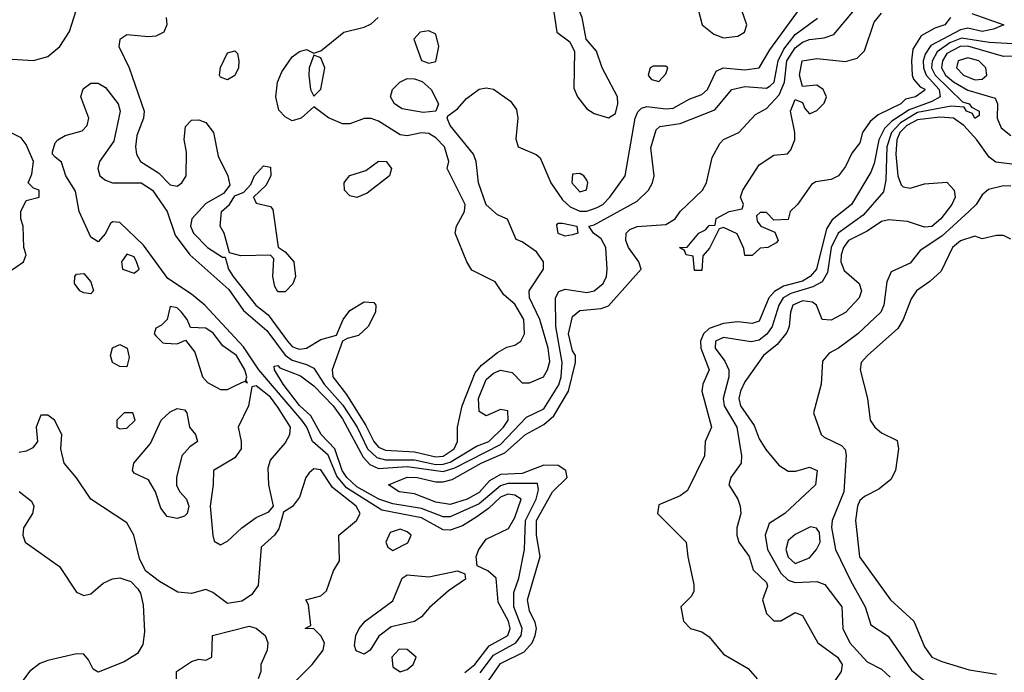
# Model space of a CAD drawing. Header units: inches. Extents: x 2380053 to 2584298, y 380219 to 546618.
# Tile 729 of 788: x 2556352 to 2559092, y 463928 to 465744. Entities that reach past the tile are written whole.
import ezdxf

# ---------------------------------------------------------------- set-up
doc = ezdxf.new("R2010")
doc.units = ezdxf.units.IN
doc.header["$MEASUREMENT"] = 0
doc.layers.add('C5456', color=7, linetype='Continuous')

msp = doc.modelspace()

# ---------------------------------------------------------------- linework, layer by layer
at = {"layer": 'C5456', "color": 2}
for points, elevation in [([(2557890, 465795.3), (2557844.7, 465795.3), (2557834, 465790), (2557846, 465710), (2557882.8, 465682.8), (2557896, 465656), (2557893.7, 465553.7), (2557904, 465530), (2557930, 465496), (2557950, 465482.8), (2557990, 465470.8), (2558010, 465482.8), (2558016.2, 465510), (2558015.1, 465530), (2557972.3, 465610), (2557956.5, 465656.5), (2557928, 465690), (2557917.2, 465750), (2557909, 465770)], 30), ([(2557490, 465713.6), (2557466, 465710), (2557448.2, 465690), (2557470, 465630.8), (2557490, 465623.1), (2557510, 465628), (2557518, 465670), (2557510, 465704)], 30), ([(2556930, 465577.2), (2556910, 465584), (2556907.3, 465590), (2556910, 465611.3), (2556930, 465652), (2556950, 465658), (2556958, 465650), (2556961, 465630), (2556960.7, 465610), (2556950, 465589.2)], 30), ([(2557170, 465646), (2557157.3, 465610), (2557156.3, 465590), (2557160.7, 465550), (2557170, 465531.3), (2557190, 465551.3), (2557200.9, 465610), (2557190, 465638)], 30), ([(2558990, 465638), (2558963.1, 465630), (2558958.7, 465610), (2558978, 465590), (2559010, 465576.5), (2559030, 465578.4), (2559042.9, 465590), (2559040.7, 465610), (2559020.9, 465630)], 30), ([(2558150, 465615.3), (2558114.6, 465614.6), (2558106, 465610), (2558101, 465590), (2558104.5, 465584.5), (2558110, 465578), (2558130, 465572), (2558150, 465594), (2558155.3, 465610)], 30), ([(2557474.1, 465485.9), (2557416.2, 465496.2), (2557395.1, 465510), (2557383.7, 465530), (2557389.4, 465550), (2557409.6, 465570.4), (2557430, 465580.3), (2557450, 465579.6), (2557471.9, 465571.9), (2557496.4, 465550), (2557517.3, 465510), (2557510, 465489.4)], 26), ([(2557290, 465249.6), (2557270, 465253.6), (2557255.1, 465270), (2557254.7, 465290), (2557260.8, 465299.2), (2557270, 465310.3), (2557315.3, 465324.7), (2557350, 465350.5), (2557371.3, 465350), (2557386, 465330), (2557381, 465310), (2557318.8, 465261.1)], 30), ([(2557070, 464986.6), (2557061.4, 465001.4), (2557056.3, 465030), (2557058.6, 465078.6), (2557050, 465088.7), (2556967.3, 465087.3), (2556935.3, 465095.3), (2556920.9, 465150), (2556909.4, 465170), (2556913.2, 465210), (2556935.3, 465230), (2556950, 465254), (2556975.3, 465264.7), (2556994.6, 465285.4), (2557005.2, 465310), (2557030, 465338), (2557050, 465334), (2557050.8, 465310), (2557036.8, 465283.2), (2557002, 465250), (2557010, 465234), (2557050, 465224.7), (2557056.3, 465216.3), (2557071.3, 465111.3), (2557090, 465098), (2557114.4, 465070), (2557119.5, 465030), (2557111.3, 465008.7), (2557090, 464987.3)], 30), ([(2557910, 465316), (2557890, 465314), (2557888.2, 465290), (2557910, 465265.5), (2557928.8, 465271.1), (2557932.7, 465290), (2557930, 465298), (2557922, 465310)], 30), ([(2557870, 465142), (2557850, 465149.3), (2557846.6, 465173.4), (2557850, 465178), (2557862, 465178), (2557902, 465170), (2557904.7, 465150), (2557890, 465145.1)], 22), ([(2556650, 465092), (2556634.8, 465070), (2556638, 465050), (2556670, 465038.8), (2556684, 465050), (2556677, 465070), (2556670, 465084)], 30), ([(2556550, 464981.2), (2556530, 464983.7), (2556519, 464990), (2556504, 465010), (2556505.2, 465030), (2556510, 465036), (2556530, 465038), (2556550, 465014.8), (2556557.3, 464990)], 26), ([(2556770, 464946), (2556762, 464910), (2556746, 464894), (2556730, 464886), (2556726, 464870), (2556730, 464864.7), (2556750, 464844.7), (2556756.4, 464843.6), (2556790, 464842), (2556812.7, 464852.7), (2556839.3, 464819.3), (2556860.7, 464750), (2556874.4, 464734.4), (2556910, 464715.5), (2556930, 464714.9), (2556950, 464724.9), (2556978, 464738), (2556986, 464734), (2556981.2, 464741.2), (2556983.7, 464750), (2556978.5, 464770), (2556954.5, 464810), (2556917, 464837), (2556890, 464871.6), (2556870, 464886), (2556827.3, 464887.3), (2556818, 464910), (2556802, 464930), (2556790, 464942)], 30), ([(2556650, 464778), (2556630, 464779.3), (2556609.5, 464790), (2556604.5, 464810), (2556610, 464830.7), (2556630, 464840.7), (2556650.5, 464830), (2556656.3, 464803.7)], 26), ([(2557010, 464725.2), (2556998, 464722), (2556988.2, 464670), (2556959.3, 464610), (2556968.2, 464570), (2556968, 464550), (2556950, 464524.5), (2556890.6, 464489.4), (2556890.4, 464450.4), (2556881.7, 464390), (2556888.7, 464308.7), (2556893.2, 464293.2), (2556910, 464283), (2556930, 464292.7), (2556970, 464330.4), (2557010, 464359.1), (2557045.2, 464374.8), (2557058, 464390), (2557045.1, 464450), (2557043.3, 464496.7), (2557050, 464518), (2557090, 464566), (2557103.7, 464590), (2557105.1, 464610), (2557070, 464665.6), (2557050, 464693.5)], 30), ([(2556790, 464356.2), (2556761.6, 464361.6), (2556744.8, 464384.8), (2556729.3, 464430), (2556710, 464464), (2556670, 464482), (2556665.2, 464490), (2556669.3, 464510), (2556715.2, 464564.8), (2556745.6, 464630), (2556770, 464653), (2556790, 464662), (2556810, 464658.8), (2556816.3, 464650), (2556824, 464610), (2556841, 464590), (2556846, 464570), (2556824.9, 464555.1), (2556802.4, 464530), (2556788, 464470), (2556788, 464448), (2556797.3, 464430), (2556815.5, 464410), (2556822.4, 464390), (2556818, 464370), (2556810, 464362.9)], 26), ([(2556666, 464650), (2556642, 464650), (2556622, 464630), (2556622, 464610), (2556630, 464606), (2556650, 464607.3), (2556672.7, 464630)], 30), ([(2557410, 464326), (2557382.8, 464317.2), (2557371, 464290), (2557376, 464276), (2557390, 464267.3), (2557431.5, 464288.5), (2557441.2, 464310), (2557430, 464319.3)], 30), ([(2558552.5, 464332.5), (2558510, 464311.6), (2558490, 464294.5), (2558484.2, 464270), (2558490, 464248.2), (2558510, 464230.4), (2558550, 464246.7), (2558569.4, 464270), (2558579, 464290), (2558577.2, 464317.2), (2558569, 464329)], 30), ([(2557310, 463978), (2557288, 463988), (2557282.9, 464002.9), (2557287, 464030), (2557296, 464050), (2557312.7, 464070), (2557390, 464127.3), (2557416, 464190), (2557430, 464199.3), (2557490, 464193.4), (2557570.4, 464210.4), (2557590, 464202), (2557592.5, 464187.5), (2557544.9, 464155.1), (2557491.9, 464108.1), (2557470, 464082.7), (2557450, 464069.3), (2557385.5, 464054.5), (2557351.4, 464028.6), (2557326.8, 463990)], 26), ([(2557407.8, 463992.2), (2557387, 463970), (2557390, 463942.8), (2557410, 463929.1), (2557430, 463935.5), (2557446.6, 463950), (2557454.5, 463970), (2557430, 463991.6)], 30)]:
    msp.add_lwpolyline(points, close=True, dxfattribs=dict(at, elevation=elevation))
for points, elevation in [([(2558234, 465794), (2558251, 465730), (2558283.7, 465703.7), (2558310, 465693.4), (2558350, 465698.8), (2558368.7, 465710), (2558375.3, 465730), (2558361.2, 465770)], 30), ([(2556270, 465638), (2556390, 465630.6), (2556430, 465641.6), (2556463.7, 465670), (2556490, 465711.3), (2556509, 465770)], 30), ([(2557590, 463927.1), (2557617.8, 463950), (2557658.1, 464001.9), (2557710, 464030.6), (2557716.8, 464050), (2557711.6, 464070), (2557682.9, 464122.9), (2557678, 464190), (2557654, 464210), (2557624.5, 464224.5), (2557622.4, 464250), (2557629.8, 464270.2), (2557650, 464298.4), (2557711.9, 464328.2), (2557730, 464359.1), (2557747.3, 464410), (2557730, 464421.1), (2557710, 464423.9), (2557690, 464415.8), (2557656.3, 464383.7), (2557621, 464359), (2557584.2, 464335.8), (2557550, 464323.1), (2557530, 464324.4), (2557470, 464357.7), (2557359.5, 464379.5), (2557261, 464441), (2557233.9, 464473.9), (2557210, 464532.2), (2557166.9, 464570), (2557150.6, 464610), (2557136.8, 464630), (2557017.3, 464770), (2556974.2, 464834.2), (2556867.2, 464950), (2556830, 464980.8), (2556763.7, 465023.7), (2556696.3, 465116.3), (2556630, 465179.7), (2556610, 465181.6), (2556603.6, 465176.4), (2556590, 465149), (2556570, 465126), (2556550, 465139.3), (2556517.4, 465210), (2556507, 465267), (2556479.7, 465310), (2556467.6, 465347.6), (2556450, 465361.2), (2556442.7, 465370), (2556443.2, 465376.8), (2556450, 465402), (2556458, 465410), (2556478, 465422), (2556525.4, 465434.6), (2556539.5, 465450), (2556543.6, 465470), (2556522, 465530), (2556527.9, 465552.1), (2556550, 465568), (2556570, 465568), (2556590, 465555.5), (2556626, 465510), (2556631.6, 465490), (2556613.9, 465406.1), (2556574, 465350), (2556568.7, 465330), (2556574.9, 465310), (2556590, 465297.6), (2556610, 465290.3), (2556690, 465290.2), (2556721.1, 465270), (2556762.4, 465210), (2556784.7, 465144.7), (2556824.9, 465090), (2556933.8, 464993.7), (2556974.6, 464934.6), (2557038.9, 464878.9), (2557090, 464810.2), (2557110, 464796.6), (2557150, 464785), (2557170, 464774), (2557198.6, 464730), (2557251.3, 464671.3), (2557290.5, 464610.5), (2557319.8, 464550), (2557345.5, 464525.5), (2557370, 464519.5), (2557450, 464519.6), (2557510, 464506.4), (2557530, 464506.8), (2557550, 464513.1), (2557622.8, 464557.2), (2557657.4, 464570), (2557698.3, 464610), (2557710.8, 464630), (2557710, 464655.3), (2557690, 464659.5), (2557650, 464642), (2557630, 464654), (2557628, 464690), (2557650, 464742.8), (2557670, 464760.7), (2557690, 464769.2), (2557722.2, 464762.2), (2557750, 464734), (2557770, 464733.4), (2557809, 464750), (2557820.7, 464770), (2557826.6, 464793.4), (2557822.7, 464830), (2557799.3, 464910), (2557770.8, 464970), (2557769.7, 464990), (2557809.6, 465050), (2557809.6, 465070), (2557790, 465098), (2557750, 465126), (2557732.9, 465132.9), (2557709.2, 465189.2), (2557681.2, 465201.2), (2557650, 465229.3), (2557628.3, 465290), (2557621.6, 465350), (2557614.5, 465370), (2557549.6, 465450), (2557541.2, 465470), (2557543.2, 465476.8), (2557570, 465496), (2557594.8, 465525.2), (2557630, 465550.8), (2557650, 465554.8), (2557670, 465550.8), (2557717.7, 465517.7), (2557734.2, 465494.2), (2557737.6, 465470), (2557732.4, 465412.4), (2557738.8, 465390), (2557789, 465369), (2557800, 465360), (2557830.2, 465290), (2557862.6, 465242.5), (2557883.1, 465223.1), (2557910, 465211.1), (2557930, 465211.1), (2557958.7, 465221.3), (2557974.3, 465230), (2557994, 465250), (2558036.2, 465310), (2558064.4, 465470), (2558072.2, 465487.8), (2558082.2, 465497.8), (2558097.1, 465502.9), (2558150, 465496.1), (2558170, 465497.7), (2558216.4, 465523.6), (2558250, 465535.8), (2558265.6, 465550), (2558290, 465600.7), (2558309.6, 465610.4), (2558370, 465604.4), (2558410, 465610.7), (2558439.3, 465660.7), (2558518.7, 465770)], 26), ([(2557656, 463904), (2557690, 463952.6), (2557755.3, 463984.7), (2557777.4, 464010), (2557786.2, 464030), (2557789.7, 464050), (2557786.4, 464066.4), (2557770, 464099.3), (2557765.1, 464130), (2557800.5, 464250), (2557789.8, 464310), (2557789.8, 464350), (2557834, 464430), (2557875.1, 464470), (2557871.8, 464490), (2557850, 464503.1), (2557810, 464504.8), (2557750, 464481.1), (2557690, 464478.2), (2557658.9, 464461.1), (2557630, 464428.1), (2557597.1, 464410), (2557550, 464395.4), (2557510, 464401.5), (2557450, 464424.7), (2557408, 464430), (2557378, 464450), (2557430, 464471.1), (2557458, 464470), (2557510, 464458.5), (2557530, 464458), (2557555.5, 464464.5), (2557636.2, 464510), (2557701.3, 464538.7), (2557758.9, 464590), (2557810, 464617.3), (2557838.2, 464641.8), (2557879.3, 464710), (2557898, 464790), (2557898.4, 464810), (2557890, 464822.7), (2557878.7, 464870), (2557890, 464918), (2557910, 464935.3), (2557970, 464940.4), (2557990, 464948), (2558080.9, 465050), (2558074.5, 465070), (2558046, 465110), (2558038.7, 465130), (2558039.5, 465150), (2558050, 465160.5), (2558070, 465168.5), (2558150, 465174.4), (2558176.2, 465190), (2558189.6, 465210.4), (2558251.8, 465270), (2558262.9, 465290), (2558278.9, 465361.1), (2558300.1, 465399.9), (2558310, 465410.7), (2558353.2, 465430), (2558399.3, 465480.7), (2558430, 465497.1), (2558465.3, 465534.8), (2558480.5, 465570), (2558486.9, 465630), (2558510, 465666.2), (2558530, 465682), (2558550, 465689.2), (2558590, 465693.4), (2558616.9, 465703.1), (2558670, 465766)], 18), ([(2559001.3, 465761.3), (2559090.6, 465730), (2559062, 465718), (2559030, 465711.8), (2558990, 465720.3), (2558970, 465716), (2558887.6, 465672.4), (2558871.6, 465648.4), (2558866, 465630), (2558866.8, 465610), (2558874, 465590), (2558910.1, 465550), (2558913.4, 465530), (2558890, 465516.3), (2558826.7, 465493.3), (2558778.5, 465461.5), (2558758.6, 465441.4), (2558742.7, 465410), (2558730, 465344), (2558720.5, 465319.5), (2558666.4, 465230), (2558612.6, 465187.4), (2558597.4, 465162.6), (2558569.1, 465050), (2558551.3, 465030), (2558530, 465016.5), (2558477.4, 465002.6), (2558451.9, 464988.1), (2558436.5, 464970), (2558410, 464905.6), (2558390, 464898.4), (2558350, 464903.5), (2558310, 464898.4), (2558270, 464884.8), (2558254.4, 464870), (2558246.2, 464850), (2558247.1, 464830), (2558270.3, 464770), (2558252.7, 464730), (2558250.4, 464710), (2558277.3, 464610), (2558258.8, 464570), (2558257.3, 464530), (2558210, 464434), (2558190, 464419), (2558130, 464394), (2558126.8, 464370), (2558206.8, 464290), (2558210.6, 464249.4), (2558227.7, 464172.3), (2558227.5, 464152.5), (2558220.7, 464139.3), (2558191.3, 464110), (2558198.8, 464070), (2558218, 464050), (2558250, 464041), (2558270, 464026.8), (2558310, 463978), (2558378.7, 463938.7), (2558404, 463910)], 18), ([(2558942, 465750), (2558926, 465730), (2558898.8, 465721.1), (2558860.7, 465699.3), (2558837.5, 465662.5), (2558833.2, 465630), (2558835.3, 465590), (2558838.8, 465578.8), (2558857.2, 465557.2), (2558870.7, 465550.7), (2558870, 465547.3), (2558844.7, 465530), (2558817.2, 465522.8), (2558804, 465510), (2558740.8, 465479.2), (2558718.7, 465461.3), (2558697.3, 465430), (2558690, 465402), (2558667.3, 465372.7), (2558650, 465335.3), (2558630.7, 465310), (2558610, 465299.3), (2558566.8, 465293.2), (2558554.8, 465285.2), (2558516, 465230), (2558496, 465210), (2558490, 465188), (2558450, 465186), (2558430, 465208), (2558412.7, 465207.3), (2558402, 465198), (2558403.6, 465183.6), (2558414, 465170), (2558452.7, 465152.7), (2558462, 465130), (2558456.9, 465123.1), (2558434, 465110), (2558412, 465108), (2558390, 465088), (2558370, 465088), (2558367.3, 465107.3), (2558348.4, 465148.4), (2558310, 465166), (2558298, 465162), (2558271.6, 465108.4), (2558252.7, 465087.3), (2558250, 465046), (2558230, 465046), (2558226, 465086), (2558206, 465090), (2558202, 465102), (2558188, 465110), (2558208.8, 465111.1), (2558242, 465150), (2558260.4, 465159.6), (2558270, 465171.3), (2558287.3, 465172.7), (2558290, 465191), (2558326, 465210), (2558362, 465218), (2558366, 465230), (2558358, 465250), (2558364, 465270), (2558410, 465340.7), (2558450, 465366.8), (2558488.7, 465371.3), (2558498, 465382), (2558508.7, 465410), (2558509, 465430), (2558497.2, 465490), (2558510, 465522), (2558530, 465514), (2558536.9, 465496.9), (2558550, 465482), (2558570, 465491.3), (2558590, 465512), (2558597.2, 465530), (2558588, 465550), (2558570, 465562), (2558530, 465558), (2558522, 465590), (2558529.6, 465630), (2558570, 465636.3), (2558650, 465628.2), (2558682.6, 465637.4), (2558702.8, 465657.2), (2558730, 465737.3), (2558750, 465762)], 14), ([(2556759.5, 465750), (2556761.3, 465730), (2556752.7, 465710), (2556730, 465698), (2556710, 465696.3), (2556650, 465702), (2556630.6, 465689.4), (2556627.7, 465670), (2556656.3, 465610), (2556698, 465490), (2556696.3, 465470), (2556677.6, 465422.4), (2556673.7, 465390), (2556676.4, 465370), (2556687.7, 465350), (2556737.8, 465317.8), (2556770, 465284.4), (2556790, 465280.5), (2556802.7, 465290), (2556814.5, 465310), (2556815.4, 465375.4), (2556809.5, 465410.5), (2556812.9, 465447.1), (2556830, 465464.7), (2556850, 465466), (2556870, 465458), (2556890.5, 465430.5), (2556904, 465364), (2556930.7, 465310), (2556936, 465284), (2556919.1, 465260.9), (2556870, 465232.3), (2556830.7, 465190), (2556827, 465170), (2556835.5, 465150), (2556874, 465110), (2556916.4, 465083.6), (2556923.6, 465083.6), (2556932.4, 465050), (2556946, 465030), (2557008.9, 464950), (2557043.2, 464923.2), (2557096.5, 464850), (2557110, 464834.6), (2557120.7, 464830), (2557130, 464826.9), (2557150, 464830.3), (2557190, 464854.4), (2557233.6, 464866.4), (2557251.4, 464910), (2557270, 464934.9), (2557310, 464959.3), (2557337.1, 464957.1), (2557342.8, 464950), (2557342, 464930), (2557321.6, 464890), (2557294.7, 464865.3), (2557262.8, 464857.2), (2557250.4, 464849.6), (2557221.1, 464770), (2557222.8, 464750), (2557261.4, 464701.4), (2557315.3, 464615.3), (2557337.2, 464570), (2557350, 464554.9), (2557370, 464545.9), (2557450, 464541.4), (2557510, 464527.9), (2557530, 464529.5), (2557560.4, 464550), (2557569.6, 464570), (2557569.6, 464610), (2557583.1, 464670), (2557618.8, 464761.2), (2557637.2, 464782.7), (2557681.7, 464818.3), (2557707.5, 464832.5), (2557730, 464838), (2557746, 464850), (2557756.3, 464870), (2557754.7, 464910), (2557730, 464952.3), (2557698.6, 464978.6), (2557675.1, 465015.1), (2557610, 465047), (2557596.2, 465070), (2557563.6, 465150), (2557567, 465170), (2557589.6, 465210), (2557591.2, 465230), (2557541.2, 465330), (2557546, 465350), (2557533.6, 465390), (2557510, 465415.1), (2557490, 465427.3), (2557470, 465429.6), (2557430, 465420.9), (2557410, 465423.7), (2557350, 465461.6), (2557330, 465469.6), (2557310, 465469.6), (2557270, 465454.5), (2557250, 465454.5), (2557211.2, 465471.2), (2557170, 465502), (2557134.8, 465470), (2557110, 465462.9), (2557090, 465474), (2557072.7, 465492.7), (2557064.2, 465530), (2557069.4, 465570), (2557081.2, 465598.9), (2557110, 465641), (2557130, 465656), (2557150, 465661), (2557170, 465651.3), (2557190, 465658), (2557254, 465710), (2557310, 465723.7), (2557330, 465733), (2557349.4, 465750)], 30), ([(2557633.1, 463926.9), (2557670, 463975.4), (2557732.8, 464010), (2557747.4, 464030), (2557749.8, 464050), (2557727.2, 464110), (2557726.8, 464150), (2557740.8, 464190), (2557756.5, 464270), (2557758.8, 464350), (2557789, 464410), (2557795.5, 464435.5), (2557793, 464453), (2557710, 464453), (2557690, 464447.2), (2557630, 464397.2), (2557550, 464360.2), (2557530, 464360.2), (2557470, 464383.8), (2557390, 464396.8), (2557351.3, 464410), (2557290, 464444.6), (2557262.3, 464470), (2557248.8, 464490), (2557228.4, 464550), (2557190.8, 464590), (2557161.6, 464641.6), (2557130, 464670.9), (2557084.6, 464730), (2557060.7, 464770), (2557060.1, 464779.9), (2557070, 464782), (2557075.4, 464775.4), (2557132.7, 464752.7), (2557170, 464725), (2557223.8, 464670), (2557250, 464633.4), (2557307, 464527), (2557326, 464505.9), (2557350, 464495.1), (2557430, 464500.9), (2557530, 464487.2), (2557562.6, 464497.4), (2557690, 464562.4), (2557762, 464638), (2557810, 464660.9), (2557852.1, 464727.9), (2557858.7, 464750), (2557861.3, 464790), (2557843.5, 464890), (2557842.7, 464970), (2557852.1, 464987.9), (2557870, 464994), (2557930, 464985.2), (2557950.6, 464989.4), (2557975.8, 465010), (2557984.7, 465030), (2557986.3, 465050), (2557983.1, 465110), (2557970, 465134), (2557948.7, 465150), (2557935.3, 465170), (2557950, 465173.4), (2558070, 465239.3), (2558101.6, 465270), (2558113, 465290), (2558116.9, 465310), (2558107.9, 465387.9), (2558122.5, 465437.5), (2558132.9, 465447.1), (2558190, 465455.2), (2558286.5, 465493.5), (2558333.2, 465550), (2558370, 465558.5), (2558430, 465553.8), (2558440, 465560), (2558451.4, 465570), (2558462.5, 465630), (2558477.8, 465662.2), (2558510, 465702.6), (2558571.6, 465748.4)], 22), ([(2559150, 465675.5), (2559050, 465680.8), (2558972.7, 465692.7), (2558939.9, 465680.1), (2558905, 465655), (2558890.7, 465629.2), (2558889.6, 465610), (2558899.5, 465590), (2558975.4, 465515.4), (2558994, 465510), (2559000.9, 465500.9), (2559022, 465490), (2559022, 465478), (2559010, 465469.7), (2559003, 465483), (2558987, 465490), (2558980.4, 465500.4), (2558943.6, 465503.6), (2558850, 465486.1), (2558802.7, 465457.3), (2558777.5, 465430), (2558764.5, 465390), (2558762, 465298), (2558755.2, 465264.8), (2558699.4, 465200.6), (2558629.6, 465150.4), (2558609.6, 465110.4), (2558599.5, 465040.5), (2558585.2, 465014.8), (2558559.2, 465000.8), (2558498, 464982), (2558476.5, 464970), (2558464.2, 464950), (2558445.6, 464890), (2558431.3, 464868.7), (2558410, 464852), (2558387.6, 464847.6), (2558310, 464859.7), (2558287.8, 464850), (2558286.9, 464830), (2558314.1, 464794.1), (2558325.3, 464770), (2558325.5, 464750), (2558309.1, 464690), (2558312.3, 464670), (2558347.8, 464610), (2558360.5, 464530), (2558359.1, 464510), (2558330.7, 464470), (2558325.5, 464450), (2558350.2, 464410.2), (2558356.9, 464390), (2558358.3, 464370), (2558347, 464330), (2558347.2, 464310), (2558353.4, 464290), (2558381.3, 464250), (2558393.2, 464213.2), (2558430, 464178), (2558432.3, 464167.7), (2558419.1, 464130), (2558430, 464091.3), (2558450, 464070.8), (2558470, 464070.8), (2558510, 464094.8), (2558530, 464086), (2558573, 464010), (2558627.3, 463970), (2558640.7, 463950), (2558637.3, 463930), (2558618.5, 463901.5)], 22), ([(2559130, 465642.4), (2559090, 465642), (2558990, 465671), (2558968.6, 465670), (2558932.2, 465650), (2558919.8, 465630), (2558916.8, 465610), (2558927.9, 465590), (2558950, 465571), (2558990, 465547.9), (2559065.9, 465525.8), (2559072.9, 465510), (2559072.1, 465470), (2559083.4, 465443.4), (2559110, 465422.3)], 26), ([(2559186.8, 465333.2), (2559067.9, 465347.9), (2559050, 465361.6), (2559015.6, 465410), (2558979.3, 465450), (2558950, 465470.6), (2558912.8, 465472.8), (2558850, 465465.7), (2558820.9, 465450), (2558801.4, 465430), (2558792.9, 465410), (2558789.5, 465370), (2558795.2, 465310), (2558804.3, 465284.3), (2558810, 465278.7), (2558830, 465275.6), (2558870, 465287.4), (2558932, 465292), (2558952.7, 465270), (2558954.9, 465250), (2558946, 465230), (2558915.3, 465190), (2558890, 465168.4), (2558870, 465166.6), (2558822.6, 465182.6), (2558770, 465187.1), (2558750, 465182.6), (2558710, 465156), (2558658, 465130), (2558643.9, 465110), (2558637.3, 465090), (2558636.9, 465070), (2558646.5, 465046.5), (2558687.7, 465010), (2558694, 464990), (2558688.2, 464970), (2558650, 464929.7), (2558610, 464908), (2558585.2, 464910), (2558569.4, 464950), (2558558.2, 464958.2), (2558530, 464961.5), (2558503.1, 464950), (2558496.5, 464930), (2558493, 464890), (2558486.3, 464873.7), (2558459.7, 464840.3), (2558421.6, 464810), (2558370, 464736.2), (2558357.8, 464710), (2558352.9, 464690), (2558357.4, 464670), (2558395.3, 464615.3), (2558410, 464577.3), (2558428.1, 464548.2), (2558464.6, 464504.6), (2558490, 464488.2), (2558511.9, 464488.1), (2558550, 464498.8), (2558571, 464490), (2558566, 464450), (2558480.7, 464370), (2558437.5, 464342.5), (2558426.4, 464310), (2558432.8, 464270), (2558470, 464203.7), (2558490, 464184.6), (2558510, 464178.3), (2558570, 464180.5), (2558591.9, 464171.9), (2558639.5, 464110), (2558642.4, 464050), (2558661.7, 464010), (2558710, 463957), (2558750, 463937), (2558774.5, 463914.5)], 26), ([(2556319.5, 465040.5), (2556362, 465070), (2556369.2, 465090), (2556362.7, 465110), (2556361.2, 465170), (2556354.5, 465190), (2556354.5, 465210), (2556370, 465241), (2556406, 465250), (2556406, 465270), (2556390, 465275.3), (2556375.3, 465290), (2556385.6, 465314.4), (2556389.6, 465350), (2556370, 465397.2), (2556355.3, 465415.3), (2556326, 465430)], 30), ([(2559110, 465280.9), (2559090, 465282), (2559048.1, 465271.9), (2559030, 465257.2), (2559013.7, 465230), (2558993.4, 465210), (2558918.2, 465141.8), (2558858, 465102), (2558830, 465066.6), (2558777.3, 465042.7), (2558764.9, 465015.1), (2558756.4, 464950), (2558747.7, 464930), (2558684, 464870), (2558630.6, 464830), (2558603.9, 464816.1), (2558586, 464794), (2558582, 464730), (2558560.3, 464650), (2558582, 464590), (2558590, 464582), (2558638.8, 464558.9), (2558648.6, 464548.5), (2558652, 464532), (2558645.3, 464430), (2558613, 464350), (2558610.6, 464330.6), (2558622, 464270), (2558663.4, 464183.4), (2558704.9, 464110), (2558720.5, 464060.5), (2558768.2, 464028.2), (2558833.9, 463933.9), (2558870, 463903.8)], 30), ([(2559110, 465133.2), (2559090, 465144), (2559070, 465144), (2559030, 465134), (2559010, 465142), (2558970, 465129.2), (2558947.7, 465110), (2558915.9, 465044.1), (2558884.7, 465015.3), (2558847.3, 464990), (2558832.5, 464967.5), (2558810.4, 464910), (2558795.6, 464884.4), (2558710.6, 464810), (2558693.4, 464790), (2558690.6, 464770), (2558710.6, 464690), (2558718.8, 464630), (2558731, 464610), (2558750, 464594.8), (2558793.4, 464573.4), (2558797.3, 464550), (2558788.8, 464490), (2558775.6, 464464.4), (2558742.3, 464437.7), (2558702.3, 464417.7), (2558690, 464406), (2558683.6, 464390), (2558678, 464350), (2558689.2, 464249.2), (2558775.5, 464130), (2558840.4, 464070), (2558870, 463998.8), (2558890, 463970.5), (2558917.7, 463957.7), (2558994.4, 463934.4), (2559070, 463923)], 34), ([(2557057.6, 463842.4), (2557165.1, 463950), (2557196.2, 463990), (2557199.5, 464010), (2557190, 464029), (2557170, 464048.7), (2557146, 464050), (2557162, 464058), (2557155.3, 464115.3), (2557148, 464130), (2557190, 464141), (2557205.6, 464154.4), (2557225.2, 464210), (2557242, 464238), (2557239.5, 464310), (2557289.3, 464350), (2557299.5, 464370), (2557287.8, 464390), (2557221.9, 464441.9), (2557190, 464491.8), (2557170, 464494.5), (2557157.3, 464482.7), (2557148, 464470), (2557130, 464415.3), (2557110.7, 464389.3), (2557086, 464374), (2557072.5, 464327.5), (2557060.7, 464310), (2557023.4, 464276.6), (2557015.5, 464170), (2556996.4, 464143.6), (2556970, 464126), (2556930, 464119.5), (2556889, 464150), (2556870, 464158.4), (2556830, 464147.3), (2556791.3, 464151.3), (2556740.7, 464180.7), (2556702, 464210), (2556684.8, 464244.8), (2556669.5, 464309.5), (2556650, 464344), (2556549.5, 464409.5), (2556509.3, 464469.3), (2556475.3, 464510), (2556466, 464550), (2556468.7, 464590), (2556448.7, 464630), (2556430, 464644), (2556410, 464644), (2556397.3, 464610), (2556401, 464570), (2556387.7, 464552.3), (2556370, 464543.7), (2556350, 464539.3)], 30), ([(2556350, 464431), (2556384, 464404), (2556390.8, 464390), (2556387.3, 464370), (2556362, 464330), (2556360.7, 464310), (2556366.8, 464290), (2556462, 464222), (2556510, 464151.3), (2556530, 464142), (2556550, 464146), (2556583.6, 464176.4), (2556610, 464188), (2556630, 464190.7), (2556660.7, 464180.7), (2556680.7, 464160.7), (2556688, 464148), (2556695.5, 464115.5), (2556699.3, 464040.7), (2556694.4, 464005.6), (2556679.3, 463980.7), (2556642.5, 463957.5), (2556570, 463928.7), (2556556.4, 463936.4), (2556543.1, 463963.1), (2556530, 463978), (2556510, 463979), (2556430, 463961.1), (2556407.9, 463952.1), (2556379.3, 463930), (2556358, 463902)], 30), ([(2556788, 463910), (2556788, 463930), (2556830, 463958), (2556850, 463964.7), (2556870, 463962), (2556886, 463970), (2556888, 464030), (2556990, 464056), (2557010, 464051), (2557034.8, 464030), (2557042, 464010), (2557040.7, 463990), (2557022.8, 463950), (2557022.8, 463930), (2557014.8, 463910)], 30)]:
    msp.add_lwpolyline(points, dxfattribs=dict(at, elevation=elevation))

doc.saveas('drawing.dxf')
